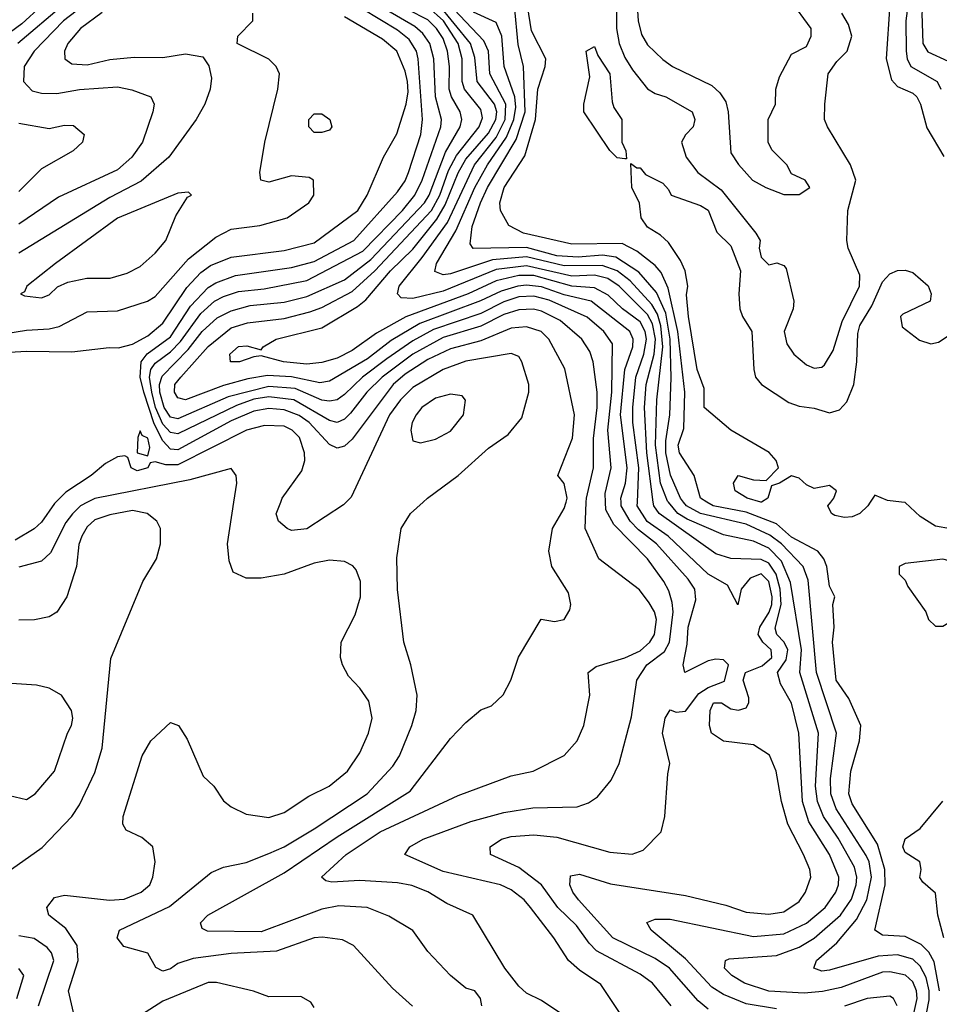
# Model space of a CAD drawing. Header units: inches. Extents: x 1793389 to 1900389, y 320802 to 470796.
# Tile 344 of 656: x 1845132 to 1847560, y 418674 to 421273. Entities that reach past the tile are written whole.
import ezdxf

# ---------------------------------------------------------------- set-up
doc = ezdxf.new("R2010")
doc.units = ezdxf.units.IN
doc.header["$MEASUREMENT"] = 0
doc.layers.add('B8441', color=7, linetype='Continuous')
doc.layers.add('B8442', color=7, linetype='Continuous')

msp = doc.modelspace()

# ---------------------------------------------------------------- linework, layer by layer
at = {"layer": 'B8441', "color": 2}
for points, elevation in [([(1845080.9, 419010), (1845191.5, 419088.5), (1845269.6, 419170.4), (1845290, 419201), (1845330, 419286), (1845349.5, 419350), (1845372.5, 419587.5), (1845457.2, 419790), (1845493.2, 419850), (1845504, 419890), (1845504, 419930), (1845494, 419950), (1845468.7, 419970), (1845430, 419977.6), (1845370, 419966), (1845330, 419953), (1845310, 419934.5), (1845295.8, 419910), (1845288.2, 419888.2), (1845281.6, 419830), (1845256.3, 419750), (1845230, 419709), (1845210, 419697.2), (1845170.9, 419689.1), (1845130, 419688.7)], 318), ([(1845227.5, 420000), (1845223.7, 419996.3), (1845190, 419947), (1845170, 419929.5), (1845120.2, 419899.8)], 310), ([(1845311.4, 420000), (1845292.4, 419990), (1845271.1, 419968.9), (1845254.1, 419945.9), (1845213.7, 419866.3), (1845190, 419843.7), (1845130, 419827.8)], 314), ([(1845279, 418630), (1845260.7, 418710), (1845286.3, 418790), (1845284.2, 418830), (1845254, 418874), (1845209, 418910), (1845204, 418930), (1845223.7, 418956.3), (1845250, 418962.8), (1845368.8, 418948.8), (1845408.2, 418951.8), (1845453.2, 418970), (1845476, 418990), (1845483.7, 419010), (1845489.3, 419050), (1845484, 419090), (1845454.8, 419114.8), (1845413.6, 419133.6), (1845404, 419150), (1845405.2, 419170), (1845455.3, 419330), (1845478, 419370), (1845530, 419418), (1845551.3, 419410), (1845574.4, 419374.4), (1845616.9, 419276.9), (1845644.7, 419250), (1845670, 419211.3), (1845690, 419196), (1845730, 419176), (1845790, 419167.3), (1845830, 419180.7), (1845895.9, 419224.1), (1845949, 419250), (1845997.2, 419290), (1846030, 419338), (1846052.7, 419390), (1846062.7, 419430), (1846054.2, 419474.2), (1846030, 419508.7), (1846000.2, 419540.2), (1845984, 419570), (1845979, 419590), (1845981.2, 419630), (1846018, 419702), (1846032, 419750), (1846032, 419790), (1846020.9, 419820.9), (1846012, 419832), (1845990, 419842.7), (1845950, 419847), (1845910, 419838.4), (1845830.4, 419809.6), (1845770, 419799.3), (1845730, 419799), (1845695.3, 419815.3), (1845684.7, 419844.7), (1845680.9, 419890), (1845697.6, 420000)], 314), ([(1846169.5, 418669.5), (1846116.6, 418716.6), (1846013.2, 418830), (1845984.5, 418844.5), (1845931.7, 418851.7), (1845910, 418849.6), (1845810, 418814.3), (1845690, 418808.2), (1845590, 418795.4), (1845550, 418782), (1845530, 418767.6), (1845510, 418762), (1845491.9, 418771.9), (1845470, 418809.2), (1845406.6, 418826.6), (1845389.3, 418850), (1845395.3, 418870), (1845527.3, 418932.7), (1845638, 419022), (1845670, 419036.3), (1845730, 419048.2), (1845790, 419072.4), (1845830, 419090.4), (1845910, 419137.6), (1846049.5, 419230), (1846117.1, 419302.9), (1846134.5, 419330), (1846167.3, 419410), (1846179.3, 419450), (1846181.2, 419490), (1846165.2, 419570), (1846146, 419630), (1846129.6, 419769.6), (1846127.5, 419852.5), (1846139.3, 419930), (1846164, 419970), (1846197.7, 420000)], 310), ([(1846352.3, 418670), (1846349, 418690), (1846334, 418710), (1846310, 418717.2), (1846269.2, 418750), (1846210, 418814), (1846170, 418869), (1846106.8, 418906.8), (1846049.6, 418929.6), (1845974.5, 418934.5), (1845930, 418925.1), (1845770, 418865.7), (1845627.6, 418867.6), (1845614, 418874), (1845609, 418889), (1845629.2, 418910), (1845830, 419021.3), (1845970, 419116.5), (1846163.3, 419236.7), (1846270, 419376), (1846310, 419418), (1846350, 419452), (1846378, 419462), (1846408.4, 419491.6), (1846428.7, 419530), (1846449.3, 419590.7), (1846509.2, 419690.8), (1846544.4, 419684.4), (1846569.7, 419690.3), (1846584.9, 419715.1), (1846587.3, 419730), (1846580.7, 419760.7), (1846537, 419830), (1846529.3, 419870), (1846539.3, 419930), (1846570, 419982.8), (1846574.8, 420000)], 306), ([(1845994.2, 420000), (1845987.1, 419992.9), (1845890, 419929.4), (1845850, 419925.2), (1845838, 419930), (1845815.3, 419950), (1845809.3, 419969.3), (1845821.3, 420000)], 310), ([(1846566.3, 418646.3), (1846510, 418684), (1846470, 418704), (1846450, 418722), (1846413.2, 418770), (1846328.7, 418910), (1846260.1, 418940.1), (1846210, 418971.6), (1846167.9, 418987.9), (1846130, 418994.7), (1846030, 419001.3), (1845956.5, 418996.5), (1845940.2, 419000.2), (1845929.2, 419010), (1845994.5, 419070), (1846083.7, 419130), (1846290, 419225.5), (1846430, 419277.3), (1846488, 419290), (1846569.3, 419330.7), (1846604, 419370), (1846621.2, 419410), (1846637.2, 419490), (1846633.2, 419550), (1846654, 419566), (1846730, 419588.9), (1846770, 419607.7), (1846795.8, 419630), (1846808.2, 419650), (1846813.3, 419690), (1846808, 419710), (1846793.9, 419733.9), (1846768.5, 419768.5), (1846661.2, 419850), (1846625.1, 419930), (1846627.9, 420000)], 302), ([(1846717.2, 418650), (1846666.8, 418726.8), (1846610, 418764.5), (1846580.9, 418790), (1846542.7, 418850), (1846480.9, 418930), (1846463.7, 418950), (1846430, 418976.2), (1846402, 418990), (1846250, 419024.7), (1846149, 419070), (1846162, 419090), (1846197.2, 419110), (1846323.3, 419156.7), (1846410, 419180.3), (1846486.7, 419193.3), (1846604.1, 419195.9), (1846634.2, 419205.8), (1846658, 419222), (1846693.8, 419266.2), (1846715.1, 419310), (1846747.2, 419432.8), (1846762, 419530), (1846788, 419570), (1846834.4, 419605.6), (1846847.6, 419630), (1846857.2, 419710), (1846854.5, 419734.5), (1846845.9, 419765.9), (1846833.3, 419790), (1846789.6, 419850), (1846700.6, 419940.6), (1846679.8, 419979.8), (1846678.8, 420000)], 298), ([(1846852, 418670), (1846802.7, 418730), (1846770, 418753.6), (1846655.1, 418815.1), (1846635.3, 418835.3), (1846602.4, 418882.4), (1846553, 418930), (1846509.6, 418990), (1846450, 419035.1), (1846375.3, 419070), (1846374, 419090), (1846404, 419110), (1846430, 419117.6), (1846490, 419121.3), (1846550, 419115.8), (1846690, 419075.5), (1846749.4, 419070.6), (1846778.6, 419081.4), (1846826, 419130), (1846835.3, 419170), (1846843.1, 419283.1), (1846849, 419310), (1846829.6, 419389.6), (1846836, 419430), (1846850, 419452), (1846865.2, 419445.2), (1846890, 419448.4), (1846925.5, 419494.5), (1846949.8, 419510.2), (1846992.7, 419527.3), (1847003.7, 419570), (1846990, 419583.7), (1846970, 419585.1), (1846950, 419580.7), (1846888.7, 419550), (1846883.7, 419570), (1846894.7, 419625.3), (1846896.9, 419670), (1846917.7, 419742.3), (1846914.3, 419770), (1846896.9, 419796.9), (1846813.5, 419890), (1846766.3, 419926.3), (1846743.9, 419950), (1846720.3, 419990), (1846719.8, 420000)], 294), ([(1846950, 418661.3), (1846923.5, 418683.5), (1846847.6, 418770), (1846810, 418795.1), (1846698.4, 418850), (1846607.3, 418950), (1846592.3, 418970), (1846584.5, 418990), (1846586.6, 419013.4), (1846610, 419018), (1846692.1, 418992.1), (1846890, 418961.3), (1846996.2, 418936.2), (1847050, 418917.6), (1847110, 418912.4), (1847150, 418918.4), (1847190, 418945.5), (1847207.3, 418970), (1847220.7, 419010), (1847218.4, 419030), (1847201.6, 419070), (1847160.5, 419150), (1847143.6, 419210), (1847129.5, 419290), (1847111.7, 419331.7), (1847070, 419359), (1846990, 419369), (1846959, 419390), (1846953.2, 419410), (1846955.1, 419450), (1846963.7, 419470), (1846984.7, 419470), (1847010, 419454.4), (1847030, 419450.4), (1847050, 419457.3), (1847056.9, 419470), (1847057.1, 419482.9), (1847042, 419530), (1847048.5, 419550), (1847092.5, 419567.5), (1847117.6, 419590), (1847116.4, 419610), (1847094.5, 419630), (1847081.8, 419650), (1847086.4, 419670), (1847110.8, 419709.2), (1847117.6, 419730), (1847118.6, 419750), (1847110.4, 419790.4), (1847090, 419810.8), (1847061.2, 419798.8), (1847037.3, 419770), (1847028.4, 419728.4), (1847000.7, 419780.7), (1846950, 419809.7), (1846844.4, 419910), (1846788.8, 419948.8), (1846762.8, 419990), (1846763.2, 420000)], 290), ([(1847130, 418662.7), (1847050, 418676), (1846990, 418700.4), (1846959.3, 418719.3), (1846890, 418794.7), (1846799, 418870), (1846788, 418890), (1846810, 418898.8), (1846850, 418899.5), (1847070, 418852.9), (1847150, 418860.2), (1847210, 418888.9), (1847258.7, 418930), (1847286.6, 418970), (1847294, 418990), (1847295.1, 419010), (1847270, 419069.5), (1847215.7, 419155.7), (1847198.7, 419210), (1847189.6, 419390.4), (1847170, 419469), (1847140.5, 419520.5), (1847133.3, 419550), (1847156.1, 419583.9), (1847160.3, 419610), (1847150.6, 419630.6), (1847131.5, 419650), (1847127.2, 419667.2), (1847142.6, 419730), (1847139.9, 419770), (1847129.9, 419810), (1847110, 419838.4), (1847090, 419848), (1847010, 419851.1), (1846970, 419863.5), (1846820.5, 419970), (1846806.4, 419990), (1846805.1, 420000)], 286), ([(1847493.3, 418650), (1847502.2, 418690), (1847500.3, 418710), (1847490, 418733.3), (1847471.4, 418751.4), (1847430, 418760.4), (1847410, 418759.2), (1847300.9, 418719.1), (1847252, 418708), (1847203.8, 418703.8), (1847110, 418708.7), (1847046, 418730), (1847012.7, 418750), (1846993.2, 418770), (1846995.3, 418790), (1847005.4, 418794.6), (1847130, 418803.6), (1847190, 418825.2), (1847230, 418849), (1847299.1, 418910), (1847328.2, 418951.8), (1847340.8, 418990), (1847342.4, 419010), (1847336.2, 419036.2), (1847293.3, 419113.3), (1847254.5, 419170), (1847238.8, 419210), (1847233.6, 419250), (1847241, 419390), (1847192.1, 419550), (1847196.5, 419610), (1847167.4, 419787.4), (1847143.6, 419843.6), (1847110, 419878.2), (1847070, 419897.2), (1846990, 419913.5), (1846894.8, 419954.8), (1846869.8, 419970), (1846845, 420000)], 282), ([(1847526, 418650), (1847533.6, 418686.4), (1847533.3, 418710), (1847525.3, 418745.3), (1847510, 418774.7), (1847490, 418793.3), (1847450, 418805.3), (1847398.8, 418801.2), (1847270, 418764.2), (1847250, 418762), (1847229, 418770), (1847236, 418790), (1847290, 418836.4), (1847341.4, 418898.6), (1847368.8, 418950), (1847381.2, 419010), (1847374.8, 419050), (1847366.9, 419066.9), (1847287.7, 419190), (1847274, 419230), (1847272.9, 419270), (1847288.6, 419390), (1847236.1, 419550), (1847214.1, 419794.1), (1847201.1, 419830), (1847143.5, 419890), (1847113, 419913), (1847050, 419941.5), (1846929.6, 419970), (1846892.3, 419990), (1846884.7, 420000)], 278), ([(1847560.9, 418710), (1847546.3, 418786.3), (1847532.2, 418812.2), (1847512.6, 418832.6), (1847470, 418853.3), (1847410, 418857), (1847389.6, 418869.6), (1847417.6, 418990), (1847416.8, 419030), (1847396.8, 419096.8), (1847330, 419203.7), (1847321.1, 419230), (1847326.3, 419290), (1847349.6, 419370), (1847353.2, 419410), (1847321.5, 419481.5), (1847288.2, 419530), (1847278, 419630), (1847282.4, 419670), (1847279.3, 419730), (1847284, 419750), (1847270, 419778), (1847262.9, 419830), (1847255.1, 419850), (1847239.3, 419870), (1847170, 419907.7), (1847130, 419942.3), (1847050, 419973), (1846962.7, 419990), (1846946.2, 420000)], 274), ([(1847090.7, 420000), (1847090, 419999.6), (1847088.6, 420000)], 270), ([(1847378, 420000), (1847371.3, 419990), (1847350, 419969.4), (1847330, 419960.9), (1847310, 419959.3), (1847284.5, 419964.5), (1847275.3, 419970), (1847266, 419990), (1847274, 420000)], 270), ([(1847590, 419929.6), (1847550, 419936.2), (1847510, 419962), (1847470, 419999), (1847460.2, 420000)], 270), ([(1845105.4, 419225.4), (1845150, 419214.8), (1845173.2, 419230), (1845224, 419290), (1845258, 419390), (1845269.2, 419410), (1845272, 419430), (1845269, 419450), (1845242, 419490), (1845210, 419509), (1845176.5, 419516.5), (1844990, 419529)], 322), ([(1847571.9, 418850), (1847556.2, 418910), (1847550, 418968), (1847516.5, 418996.5), (1847509.2, 419009.2), (1847512.3, 419030), (1847508.7, 419050), (1847470, 419075.3), (1847463.7, 419090), (1847470, 419111.3), (1847510, 419138.8), (1847569.7, 419210.3)], 270), ([(1845182, 418670), (1845222.4, 418790), (1845216.2, 418810), (1845204.6, 418824.6), (1845170, 418847.8), (1845130, 418854.7)], 318), ([(1845124.2, 418690), (1845142.7, 418750), (1845130, 418769)], 322), ([(1845910, 418666), (1845900.4, 418680.4), (1845874.6, 418694.6), (1845790, 418694), (1845749.3, 418709.3), (1845651.6, 418731.6), (1845630, 418731.6), (1845510, 418682.4), (1845453.3, 418646.7)], 314), ([(1847449.4, 418670), (1847439.3, 418690), (1847430, 418696.2), (1847370, 418689.6), (1847310, 418669.7)], 286)]:
    msp.add_lwpolyline(points, dxfattribs=dict(at, elevation=elevation))
at = {"layer": 'B8441', "color": 2, "elevation": 274}
msp.add_lwpolyline([(1847570, 419849.3), (1847470, 419838), (1847454, 419830), (1847454, 419810), (1847470, 419794), (1847476.9, 419776.9), (1847524.7, 419710), (1847532, 419690), (1847550, 419672), (1847570, 419672), (1847590, 419684.7), (1847630, 419712), (1847650, 419752), (1847657.2, 419810), (1847650, 419828)], close=True, dxfattribs=at)
at = {"layer": 'B8442', "color": 2}
for points, elevation in [([(1847564.9, 421790), (1847550, 421759), (1847530, 421746), (1847485.1, 421734.9), (1847470, 421726), (1847458, 421710), (1847455.5, 421690), (1847478, 421650), (1847490.7, 421610), (1847490.6, 421590), (1847471.7, 421530), (1847473.2, 421470), (1847465, 421410), (1847482.8, 421350), (1847472.2, 421270), (1847472.4, 421190), (1847475.2, 421170), (1847484.9, 421150), (1847554.4, 421110), (1847564.2, 421090)], 278), ([(1847604.4, 421595.6), (1847550, 421553.3), (1847528.9, 421530), (1847519, 421510), (1847504, 421410), (1847506.5, 421390), (1847524.2, 421350), (1847523.9, 421330), (1847514, 421290), (1847517, 421210), (1847530, 421188.5), (1847583.8, 421163.8)], 282), ([(1846574.8, 420000), (1846577.6, 420010), (1846570, 420049), (1846553.2, 420070), (1846591.3, 420168.7), (1846597, 420230), (1846571.3, 420351.3), (1846529.5, 420430), (1846509.3, 420450), (1846470, 420462.6), (1846430, 420459.1), (1846350, 420425.3), (1846270, 420404.8), (1846210, 420376.1), (1846150, 420337.2), (1846118.3, 420310), (1846010, 420165.6), (1845990, 420147.8), (1845970, 420142.4), (1845950, 420151.5), (1845896.4, 420210), (1845870, 420228.7), (1845830, 420243.1), (1845790, 420246.8), (1845750, 420239.8), (1845690, 420214.4), (1845550, 420137.6), (1845530, 420139.8), (1845510, 420161.7), (1845486.8, 420206.8), (1845459.6, 420290), (1845450.5, 420330), (1845452.4, 420370), (1845468.7, 420391.3), (1845530, 420435.8), (1845583, 420517), (1845630, 420566.3), (1845650, 420579), (1845701.6, 420598.4), (1845850, 420619.1), (1845910, 420634.7), (1846014.3, 420690), (1846130, 420818.4), (1846150, 420848.2), (1846158.5, 420870), (1846190.9, 420970), (1846196, 421010), (1846184.5, 421170), (1846179.8, 421190), (1846160.7, 421220.7), (1846130, 421245.6), (1845990, 421330.8)], 306), ([(1846678.8, 420000), (1846677.6, 420022.4), (1846694.2, 420090), (1846684.6, 420190), (1846695.4, 420290), (1846697.2, 420417.2), (1846674.7, 420450), (1846630, 420488.2), (1846530, 420532.9), (1846490, 420543.4), (1846450, 420541.4), (1846410, 420528.2), (1846350, 420497.8), (1846224.3, 420455.7), (1846170, 420425.3), (1846101.7, 420378.3), (1846036.9, 420330), (1845990, 420283.5), (1845970, 420269.7), (1845950, 420266), (1845930, 420268.7), (1845859.3, 420299.3), (1845790, 420305.4), (1845682.2, 420277.8), (1845550, 420219.3), (1845530, 420224.2), (1845513.3, 420250), (1845502.4, 420290), (1845501.3, 420310), (1845508, 420332), (1845576.9, 420403.1), (1845613.7, 420450), (1845653.6, 420486.4), (1845690, 420504.9), (1845740.9, 420519.1), (1845830, 420528), (1845890, 420542.8), (1845990, 420586.7), (1846059.4, 420640.6), (1846201.1, 420790), (1846212.8, 420810), (1846256.7, 420923.3), (1846295.1, 420990), (1846299.7, 421010), (1846295.4, 421030), (1846272.1, 421070), (1846266.2, 421090), (1846267, 421150), (1846261.2, 421190), (1846250, 421223.6), (1846232.7, 421250), (1846210, 421272.5), (1846106.1, 421326.1)], 298), ([(1846805.1, 420000), (1846788.1, 420130), (1846781.4, 420250), (1846786.6, 420310), (1846807.4, 420390), (1846810.8, 420430), (1846802.6, 420470), (1846790, 420495.1), (1846714.5, 420570), (1846685.1, 420590), (1846650, 420598.7), (1846590, 420596.3), (1846470, 420623.4), (1846390, 420613.4), (1846250, 420556.8), (1846170, 420537.4), (1846139.3, 420539.3), (1846129.6, 420549.6), (1846133.6, 420570), (1846194.8, 420645.2), (1846261.7, 420738.3), (1846333.2, 420890), (1846390, 420962.2), (1846413.9, 421010), (1846416.1, 421050), (1846373.8, 421130), (1846369.8, 421190), (1846357.7, 421217.7), (1846231.3, 421351.3)], 286), ([(1846762, 421322), (1846764.9, 421270), (1846774.2, 421234.2), (1846790, 421206.8), (1846830, 421167.7), (1846856, 421150), (1846959.5, 421099.5), (1846980.5, 421080.5), (1846996.3, 421056.3), (1847002.8, 421030), (1847010, 420922), (1847030, 420891.3), (1847066.8, 420850), (1847102, 420830), (1847150, 420812), (1847190, 420812), (1847218, 420830), (1847206, 420850), (1847170, 420866), (1847158, 420890), (1847118, 420930), (1847108, 420950), (1847108, 421010), (1847128, 421050), (1847128.7, 421090), (1847138, 421122), (1847170, 421182), (1847210, 421202), (1847222, 421230), (1847222, 421250), (1847166.6, 421326.6)], 278), ([(1845190, 421309.8), (1845138, 421262), (1845056.7, 421203.3)], 302), ([(1845247.8, 421312.2), (1845127.4, 421210)], 306), ([(1845299.5, 421310), (1845247.6, 421270), (1845170.4, 421190), (1845143.8, 421150), (1845142, 421110), (1845165.3, 421085.3), (1845190, 421079.3), (1845230, 421078.7), (1845290, 421088.7), (1845390, 421095.8), (1845428.3, 421088.3), (1845478, 421070), (1845486.8, 421050), (1845484, 421030), (1845456.3, 420950), (1845428, 420910), (1845390, 420876.9), (1845234.9, 420805.1), (1845130, 420733.6)], 310), ([(1846627.9, 420000), (1846628.3, 420010), (1846646.9, 420090), (1846647.5, 420167.5), (1846656.5, 420250), (1846656.8, 420290), (1846646.6, 420370), (1846637.3, 420397.3), (1846616.2, 420430), (1846558.9, 420478.9), (1846510, 420503.5), (1846488.8, 420508.8), (1846450, 420507.7), (1846410, 420495), (1846350, 420464.6), (1846250, 420434.2), (1846170.3, 420390), (1846089, 420330), (1846049, 420290), (1846005.7, 420234.3), (1845990, 420218.7), (1845970, 420209.7), (1845950, 420215.1), (1845856.2, 420270), (1845790, 420278), (1845750, 420271.2), (1845704.7, 420255.3), (1845550, 420179.8), (1845530, 420183.8), (1845510, 420205.8), (1845490.9, 420250), (1845480.6, 420290), (1845475.2, 420330), (1845478.2, 420350), (1845490, 420366.7), (1845530, 420396.9), (1845556.5, 420423.5), (1845610, 420497.3), (1845646.6, 420530), (1845670, 420542.4), (1845710, 420555.8), (1845777.3, 420562.7), (1845890, 420584.7), (1846037.8, 420662.2), (1846142.7, 420770), (1846175.8, 420810), (1846194.6, 420850), (1846243.9, 420990), (1846246, 421010), (1846229.8, 421070), (1846225.6, 421170), (1846215.1, 421210), (1846196.7, 421236.7), (1846175.1, 421255.1), (1846061.6, 421321.6)], 302), ([(1846719.8, 420000), (1846719.3, 420010), (1846731.7, 420050), (1846735.9, 420090), (1846718.7, 420230), (1846729.9, 420350.1), (1846750.8, 420410), (1846751.8, 420430), (1846743.5, 420450), (1846640.7, 420530), (1846570, 420546.9), (1846510, 420568.4), (1846470, 420572.6), (1846447.3, 420570), (1846403.2, 420556.8), (1846348.9, 420531.1), (1846189, 420471), (1846113.2, 420426.8), (1846050, 420378.2), (1845950, 420319.1), (1845924.9, 420315.1), (1845850, 420330.6), (1845786.2, 420333.8), (1845734.4, 420325.6), (1845670, 420308), (1845570, 420269.8), (1845550, 420275.1), (1845540.5, 420290), (1845542, 420310), (1845557.4, 420330), (1845630, 420410.3), (1845690, 420459.6), (1845733.3, 420473.3), (1845830, 420484.9), (1845897.7, 420502.3), (1845930, 420513.8), (1846010, 420555.5), (1846070, 420610.2), (1846219.5, 420770), (1846241.2, 420810), (1846264.7, 420875.3), (1846285, 420915), (1846345.3, 420990), (1846353.9, 421013.9), (1846350, 421036.2), (1846306.6, 421090), (1846300.7, 421110), (1846300.3, 421170), (1846289.8, 421210), (1846251.2, 421270), (1846210, 421307.3)], 294), ([(1846763.2, 420000), (1846767, 420090), (1846751.4, 420210), (1846750.6, 420250), (1846758.6, 420330), (1846780.2, 420390), (1846787.4, 420430), (1846783.7, 420450), (1846770, 420475.3), (1846724, 420510), (1846686.3, 420546.3), (1846650, 420565.8), (1846590, 420569.9), (1846490, 420597.8), (1846450, 420597.9), (1846390, 420584.2), (1846316.4, 420550), (1846151.4, 420488.6), (1846074.3, 420445.7), (1846010, 420399.7), (1845970, 420379.7), (1845930, 420368.3), (1845890, 420364), (1845828.7, 420370), (1845770, 420386), (1845750, 420383.7), (1845712, 420370), (1845689, 420370), (1845686.6, 420390), (1845710, 420410.3), (1845732.2, 420412.2), (1845770, 420402), (1845775.3, 420410), (1845809, 420430), (1845930, 420460.3), (1846023.6, 420516.4), (1846045.8, 420534.2), (1846110.9, 420610), (1846170, 420667.7), (1846233.7, 420746.3), (1846255.6, 420784.4), (1846290, 420868.7), (1846310, 420904.9), (1846370, 420974), (1846389, 421010), (1846391.9, 421030), (1846386, 421050), (1846340.3, 421110), (1846333.8, 421173.8), (1846322, 421210), (1846236.3, 421316.3)], 290), ([(1846884.7, 420000), (1846877.2, 420010), (1846850.7, 420070.7), (1846838, 420130), (1846838.1, 420161.9), (1846848.9, 420230), (1846852.2, 420327.8), (1846849.4, 420430), (1846838.2, 420498.2), (1846813.3, 420553.3), (1846766.8, 420606.8), (1846706.4, 420646.4), (1846671.3, 420651.3), (1846606.8, 420646.8), (1846550.1, 420649.9), (1846470, 420672.1), (1846329.7, 420669.7), (1846321.3, 420681.3), (1846327, 420727), (1846349, 420790), (1846367.2, 420830), (1846443.1, 420956.9), (1846466.6, 421030), (1846462, 421150), (1846447.9, 421207.9), (1846438.5, 421310)], 278), ([(1846946.2, 420000), (1846929.7, 420010), (1846913.3, 420070), (1846874, 420130), (1846871.1, 420150), (1846885.7, 420194.3), (1846888.7, 420290), (1846869.9, 420450), (1846844.2, 420564.2), (1846825.5, 420605.5), (1846810, 420624.2), (1846762, 420662), (1846722.8, 420682.8), (1846590, 420680.4), (1846462, 420710), (1846424, 420730), (1846401.2, 420770), (1846399.5, 420790), (1846411.6, 420830), (1846466.1, 420913.9), (1846494.2, 421010), (1846499.8, 421090), (1846519.8, 421150), (1846521, 421170), (1846483.4, 421243.4), (1846472.8, 421310)], 274), ([(1846708.1, 421310), (1846708.1, 421250), (1846715.2, 421210), (1846730, 421173), (1846750, 421140.5), (1846790, 421090.8), (1846810, 421078.8), (1846838, 421070), (1846907.3, 421030), (1846914.4, 421010), (1846910.4, 420990), (1846890.3, 420969.7), (1846879.5, 420950), (1846891.8, 420910), (1846923, 420870), (1846983.9, 420823.9), (1847076, 420710), (1847086.8, 420690), (1847084.9, 420670), (1847090, 420646), (1847110, 420626), (1847131.1, 420631.1), (1847150, 420624.7), (1847156.3, 420616.3), (1847176.4, 420530), (1847174.4, 420510), (1847150.5, 420450), (1847158, 420418), (1847176.3, 420390), (1847210, 420362), (1847230, 420353.4), (1847250, 420356.3), (1847257.4, 420362.6), (1847280.1, 420399.9), (1847303.5, 420476.5), (1847349.7, 420570), (1847350, 420599), (1847319.5, 420670), (1847316, 420690), (1847318.4, 420770), (1847339.5, 420850), (1847326, 420890), (1847264.7, 420990), (1847257.4, 421010), (1847257.7, 421050), (1847266.6, 421130), (1847290, 421163), (1847317, 421190), (1847329.3, 421229.3), (1847320.2, 421260.2), (1847302.7, 421290)], 274), ([(1847430, 421314), (1847419.5, 421170), (1847434.4, 421114.4), (1847450, 421097.1), (1847490, 421079.3), (1847500.5, 421070), (1847510.3, 421050.3), (1847527.7, 420987.7), (1847572.4, 420912.4)], 274), ([(1845090, 420443.6), (1845150, 420453.7), (1845210, 420457.6), (1845236.3, 420463.7), (1845310, 420502), (1845390, 420504.9), (1845469.5, 420530.5), (1845490, 420542.8), (1845577.8, 420642.2), (1845650, 420699.1), (1845690, 420720.7), (1845766, 420730), (1845838, 420750), (1845895.3, 420790), (1845908.7, 420810), (1845908, 420850), (1845896.5, 420856.5), (1845850, 420861.2), (1845790, 420844), (1845768.7, 420850), (1845766, 420870), (1845779.6, 420950), (1845814, 421090), (1845818, 421130), (1845809.2, 421150), (1845790, 421169.2), (1845706, 421210), (1845708, 421230), (1845748, 421270), (1845748, 421290)], 314), ([(1845090, 420394.9), (1845150, 420398.5), (1845270, 420396.5), (1845368.1, 420408.1), (1845392.9, 420407.1), (1845430, 420416.4), (1845470, 420438.7), (1845510, 420472.2), (1845573.5, 420566.5), (1845610, 420605.7), (1845636, 420624), (1845690, 420646.5), (1845830, 420663.6), (1845910, 420684.6), (1846024.5, 420770), (1846049.5, 420810), (1846092.7, 420910), (1846127.7, 420972.3), (1846152.3, 421050), (1846157.4, 421082.6), (1846155.8, 421110), (1846150, 421137.2), (1846127.8, 421190), (1846090, 421222), (1845990, 421281.1)], 310), ([(1845350, 421292.4), (1845293, 421250), (1845259.3, 421210), (1845250.6, 421190), (1845250.8, 421170), (1845270, 421156.3), (1845310, 421154.4), (1845370, 421168.4), (1845434.6, 421174.6), (1845510, 421173.4), (1845570, 421182.8), (1845615.3, 421175.3), (1845631.6, 421151.6), (1845638.8, 421118.8), (1845634.8, 421090), (1845620.5, 421050), (1845598, 421010), (1845526, 420910), (1845453.1, 420846.9), (1845370, 420803.5), (1845130, 420656.9)], 314), ([(1846845, 420000), (1846842.7, 420002.7), (1846824.3, 420050), (1846811.1, 420150), (1846814, 420270), (1846829.9, 420410), (1846825.2, 420465.2), (1846816, 420496), (1846801.4, 420521.4), (1846743.9, 420583.9), (1846709.9, 420609.9), (1846670, 420624.5), (1846570, 420623.4), (1846470, 420646.9), (1846380.8, 420639.2), (1846270, 420602.7), (1846250, 420599.7), (1846228.3, 420608.3), (1846233, 420630), (1846284, 420716), (1846333.8, 420830), (1846367.2, 420890), (1846417.2, 420962.8), (1846437.2, 421010), (1846442.1, 421042.1), (1846439.5, 421070), (1846410.9, 421150), (1846404.8, 421230), (1846390, 421266), (1846330, 421293.3)], 282), ([(1845130, 421000.5), (1845210, 420986), (1845250, 420994.8), (1845274, 420994), (1845302, 420970), (1845298, 420950), (1845273.2, 420926.8), (1845190, 420879.3), (1845130, 420819.5)], 306), ([(1847088.6, 420000), (1847053.2, 420010), (1847021.2, 420030), (1847017.2, 420050), (1847029.5, 420070.5), (1847070, 420059.1), (1847103.1, 420056.9), (1847135.3, 420090), (1847129.3, 420110), (1847111, 420131), (1847009.6, 420189.6), (1846939.3, 420250), (1846939.3, 420299.3), (1846920.5, 420350), (1846898, 420490), (1846892.7, 420547.3), (1846896, 420570), (1846889.6, 420610), (1846877.2, 420637.2), (1846845.4, 420685.4), (1846824.5, 420704.5), (1846790, 420725.2), (1846773.2, 420750), (1846769, 420789), (1846748.7, 420830), (1846746, 420894), (1846762, 420882), (1846770, 420882), (1846784.7, 420864.7), (1846830, 420842), (1846845.4, 420825.4), (1846852, 420810), (1846930, 420782.8), (1846950, 420770.7), (1846972.5, 420712.5), (1847010, 420676), (1847034.9, 420610), (1847030.5, 420550), (1847033.4, 420510), (1847040.7, 420490), (1847065.5, 420450), (1847070.4, 420350), (1847074.9, 420330), (1847090.8, 420310), (1847162.9, 420262.9), (1847190, 420252.7), (1847230, 420248), (1847270, 420235.5), (1847296.9, 420243.1), (1847315.8, 420264.2), (1847334.5, 420310), (1847342.9, 420370), (1847344.9, 420444.9), (1847350, 420466), (1847382.4, 420517.6), (1847410, 420581), (1847430, 420602), (1847450, 420611.3), (1847470, 420612), (1847490, 420606), (1847530.4, 420570.4), (1847538.8, 420550), (1847536, 420530), (1847464, 420496), (1847458, 420490), (1847462.5, 420462.5), (1847507.7, 420427.7), (1847538, 420418), (1847558.4, 420421.6), (1847610, 420456)], 270), ([(1846197.7, 420000), (1846209, 420010), (1846289.7, 420070.3), (1846370, 420142), (1846421.5, 420178.5), (1846458, 420222), (1846476, 420290), (1846476, 420310), (1846458, 420370), (1846450, 420384), (1846430, 420391.8), (1846310, 420372.1), (1846250, 420349.7), (1846170, 420302.6), (1846137.4, 420270), (1846108.9, 420230), (1846007.1, 420012.9), (1845994.2, 420000)], 310), ([(1845821.3, 420000), (1845825.2, 420010), (1845877.2, 420082.8), (1845885.1, 420110), (1845884.2, 420130), (1845871.2, 420170), (1845851.8, 420190), (1845830, 420200.4), (1845778, 420202), (1845730.8, 420190), (1845550, 420098.4), (1845518, 420098), (1845490, 420106), (1845476.9, 420103.1), (1845470.8, 420090), (1845442.4, 420082.4), (1845426, 420090), (1845418, 420118), (1845410, 420122), (1845390, 420119), (1845358.5, 420101.5), (1845321, 420070), (1845253.9, 420026.1), (1845227.5, 420000)], 310), ([(1845697.6, 420000), (1845705.2, 420050), (1845704, 420070), (1845690, 420088.7), (1845581.7, 420058.3), (1845330, 420009.8), (1845311.4, 420000)], 314), ([(1847274, 420000), (1847282, 420010), (1847288.7, 420030), (1847270, 420044), (1847230, 420036), (1847210, 420045.2), (1847190, 420062.7), (1847170, 420069.2), (1847138, 420050), (1847116.9, 420043.1), (1847107.3, 420010), (1847090.7, 420000)], 270), ([(1847460.2, 420000), (1847423.7, 420003.7), (1847390, 420018), (1847378, 420000)], 270)]:
    msp.add_lwpolyline(points, dxfattribs=dict(at, elevation=elevation))
for points, elevation in [([(1846730, 420906), (1846710, 420908.7), (1846690, 420928), (1846622, 421030), (1846621.2, 421050), (1846637.2, 421122.8), (1846628, 421190), (1846650, 421202), (1846658.8, 421178.8), (1846690.4, 421130), (1846696, 421056), (1846701, 421041), (1846722, 421010), (1846722, 420950), (1846732.7, 420927.3), (1846734, 420906)], 270), ([(1845910, 420975.3), (1845895.3, 420990), (1845895.3, 421010), (1845910, 421024.7), (1845930, 421024.7), (1845951, 421010), (1845956, 420990), (1845950, 420982), (1845930, 420975.3)], 310), ([(1845578, 420818), (1845550, 420815.3), (1845390, 420749.6), (1845226.8, 420630), (1845151.3, 420570), (1845144.7, 420555.3), (1845134, 420550), (1845144.7, 420544.7), (1845190, 420538.8), (1845210, 420547.3), (1845231.8, 420568.2), (1845259.5, 420580.5), (1845309.4, 420590.6), (1845370.6, 420590.6), (1845415.6, 420604.4), (1845450, 420622), (1845490, 420657.3), (1845518, 420690), (1845544.5, 420755.5), (1845575.3, 420804.7), (1845586, 420810)], 318), ([(1846270, 420285.2), (1846230, 420274.5), (1846194, 420250), (1846179.1, 420230), (1846168.2, 420210), (1846164.9, 420190), (1846170, 420162), (1846190, 420156), (1846230, 420166), (1846270, 420186.8), (1846304, 420230), (1846308.9, 420268.9), (1846300.4, 420280.4)], 314), ([(1845450, 420188), (1845444, 420170), (1845442, 420130), (1845470, 420122), (1845475.6, 420144.4), (1845470, 420168.7), (1845455.5, 420175.5)], 310)]:
    msp.add_lwpolyline(points, close=True, dxfattribs=dict(at, elevation=elevation))

doc.saveas('drawing.dxf')
